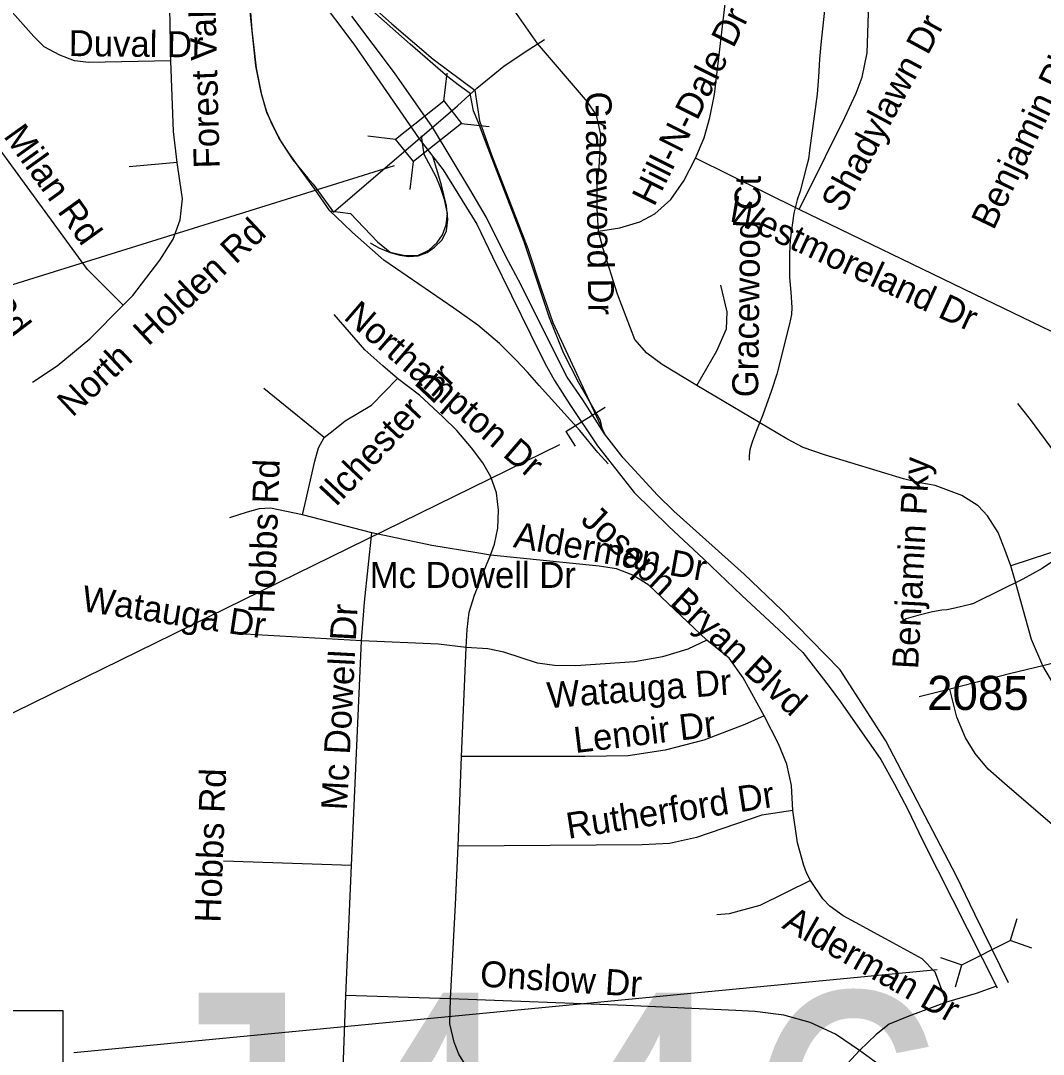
# Model space of a CAD drawing. Extents: x 1662474 to 1856135, y 779280 to 917889.
# Drawn here: x 1750894 to 1754641, y 854447 to 858234 of the extents above; entities that cross this region are included whole.
import ezdxf

# ---------------------------------------------------------------- set-up
doc = ezdxf.new("R2010")
doc.units = 0
for name, color, linetype in [('Exist Hydrographic Misc Water Feature', 7, 'Continuous'), ('Exist Road Non-System Structure Non-Sys NCDOT Attributed CELL', 7, 'Continuous'), ('Exist Road Non-System Structure Non-Sys NCDOT Number Label', 7, 'Continuous'), ('Exist Road Non-System Structure Non-Sys Other Number Label', 7, 'Continuous'), ('Exist Road Non-System Type 51', 7, 'Continuous'), ('Exist Road Non-System Type 51 Label', 7, 'Continuous'), ('Exist Road Secondary Ramp 1 Lane  Attributed', 7, 'Continuous'), ('Exist Road Secondary Structure Cantilever Sign CELL', 7, 'Continuous'), ('Exist Road Secondary Structure Culvert CELL', 7, 'Continuous'), ('Exist Road Secondary Structure Culvert Number Label', 7, 'Continuous'), ('Exist Road Secondary Type 51 Divided Attributed', 7, 'Continuous'), ('Exist Road Secondary Type 51 Label', 7, 'Continuous'), ('Exist Road Secondary Type 51 Number Label', 7, 'Continuous')]:
    doc.layers.add(name, color=color, linetype=linetype)

msp = doc.modelspace()

# ---------------------------------------------------------------- linework, layer by layer
at = {"layer": 'Exist Hydrographic Misc Water Feature'}
for points in [[(1753838.8, 858272.2), (1753825.8, 858146.3), (1753821.3, 858092.3), (1753816.8, 858028.3), (1753812.3, 857964.3), (1753784.6, 857758.5), (1753780.3, 857726.5), (1753772.1, 857694.6), (1753749.4, 857608.8), (1753739.1, 857576.8), (1753726.8, 857528.9), (1753713.9, 857431), (1753711.4, 857379), (1753710.8, 857309), (1753710.8, 857293), (1753716.3, 857238.9), (1753719.8, 857182.9), (1753717.8, 857156.9), (1753711.4, 857122.9), (1753668, 856953.2), (1753663.9, 856939.2), (1753645.4, 856879.4), (1753612.6, 856789.7), (1753590, 856731.8), (1753575.9, 856693.9), (1753571.8, 856681.9), (1753565.6, 856662), (1753563.4, 856640), (1753563.2, 856623.9)], [(1754678.5, 856254.7), (1754636.4, 856227.1), (1754566.1, 856187.6), (1754395.3, 856103), (1754385.2, 856099.1), (1754373.1, 856095.2), (1754316.9, 856081.6), (1754287, 856075.9), (1754269, 856074), (1754255, 856072.1), (1754234.9, 856068.3), (1754180.8, 856054.7), (1754138.6, 856043.1), (1754116.6, 856029.2)]]:
    msp.add_lwpolyline(points, dxfattribs=at)
at = {"layer": 'Exist Road Non-System Structure Non-Sys NCDOT Attributed CELL'}
for p, q in [((1752444.9, 857939.2), (1752456.8, 858041.4)), ((1752509.8, 857857), (1752610.9, 857846.6)), ((1752165.6, 857811.8), (1752267.8, 857799.9)), ((1752321.1, 857615.1), (1752333.1, 857717.3))]:
    msp.add_line(p, q, dxfattribs=at)
msp.add_lwpolyline([(1752267.8, 857799.9), (1752444.6, 857939.6), (1752509.8, 857857), (1752333.1, 857717.3)], close=True, dxfattribs=at)
at = {"layer": 'Exist Road Non-System Structure Non-Sys NCDOT Number Label'}
msp.add_line((1752263, 857702.4), (1748855.4, 856640.1), dxfattribs=at)
at = {"layer": 'Exist Road Non-System Type 51'}
for p, q in [((1751466.9, 857714.1), (1751291.9, 857698.6)), ((1753746.1, 857542.4), (1753367.1, 857729.9)), ((1754386.9, 857231.9), (1753746.1, 857542.4)), ((1752005.5, 856707), (1751784.9, 856886.2)), ((1752180.6, 856357.2), (1751926.2, 856423.9)), ((1754855.1, 856345.6), (1754521.2, 856237.2)), ((1752143.1, 855961.4), (1751672.1, 855989.4)), ((1752105.8, 855139.4), (1752143.1, 855961.4)), ((1752508.6, 855538.2), (1752526.5, 855938)), ((1754298.4, 855785.2), (1754185.9, 855757.2)), ((1752497.1, 855210.2), (1752508.6, 855538.2)), ((1752105.8, 855139.4), (1751637, 855154.9)), ((1752085.9, 854662.4), (1752105.8, 855139.4)), ((1752066.9, 854174.8), (1752085.9, 854662.4)), ((1752469, 854650.9), (1752085.9, 854662.4))]:
    msp.add_line(p, q, dxfattribs=at)
for points in [[(1752027.4, 857537.2), (1751972.1, 857616.9), (1751923.4, 857683.6), (1751875.4, 857750.2), (1751839.9, 857804.9), (1751796.1, 857897.2), (1751775.4, 857970.5), (1751755.4, 858068.4), (1751715, 858452.7), (1751702.4, 858526.7), (1751683.8, 858616.2), (1751643.1, 858736.1), (1751594, 858851.9), (1751431.5, 859156.9), (1751403.4, 859239.2)], [(1752541.2, 857967.1), (1752497.1, 857998.6), (1752458.9, 858027.7), (1752321.2, 858147.9), (1752087.9, 858354.8), (1752012.9, 858423.5), (1751851.1, 858601.8)], [(1751444.1, 858086), (1751437.9, 858412.2), (1751423.1, 858455.8), (1751416, 858475.5)], [(1752787.9, 858150.2), (1752694.2, 858284.9), (1752607.6, 858367.4), (1752464.9, 858452.7)], [(1753746.1, 857542.4), (1753843.2, 857735.9), (1753913.9, 857878.4), (1753955.4, 857968.2), (1753977.1, 858026.9), (1753995.2, 858115.9), (1754000.5, 858261), (1753979.5, 858382)], [(1751444.1, 858086), (1751144.1, 858081), (1751090.9, 858086.2), (1751038.1, 858107), (1750980.6, 858137.4), (1750942, 858175.8), (1750792.9, 858342.4)], [(1753367.1, 857729.9), (1753397.9, 857804.6), (1753419.4, 857878.9), (1753435.9, 857963.4), (1753479.5, 858338.2)], [(1751269.4, 857191.2), (1751138.9, 857321.7), (1750541, 858140.4)], [(1753010.8, 857462.9), (1753006.6, 857545.6), (1753006.4, 857630.9), (1753013.4, 857695.7), (1753019.4, 857816.2), (1753003.4, 857887.2), (1752970.9, 857936.9), (1752787.9, 858150.2)], [(1751466.9, 857714.1), (1751454.6, 857827.7), (1751444.1, 858086)], [(1753027.6, 856729.6), (1753018.1, 856769.5), (1752938.9, 856907), (1752882.6, 857017.5), (1752831.2, 857145.4), (1752738.9, 857423.5), (1752601.4, 857781), (1752570.1, 857863.2), (1752552.8, 857903.4), (1752541.2, 857967.1)], [(1752027.4, 857537.2), (1752102.4, 857526.7), (1752201.1, 857423.5), (1752248.4, 857386), (1752302.4, 857373.7), (1752349.4, 857373.7), (1752389.2, 857393.4), (1752419.9, 857421.4), (1752439.9, 857449.5), (1752452.5, 857486), (1752457.5, 857526.7), (1752447, 857578.9), (1752432.4, 857622.8), (1752416, 857662.1), (1752372.1, 857743.8), (1752362.8, 857811.2)], [(1751269.4, 857191.2), (1751305.6, 857226.7), (1751404.5, 857355.9), (1751452.5, 857433), (1751479, 857504.1), (1751486.9, 857580.8), (1751477.4, 857646.6), (1751466.9, 857714.1)], [(1753010.8, 857462.9), (1753089, 857474.7), (1753162.8, 857496.2), (1753218.1, 857525.6), (1753276.4, 857578.1), (1753323.4, 857646.9), (1753367.1, 857729.9)], [(1753046.4, 856610.9), (1753008.1, 856652.4), (1752942.2, 856731.9), (1752794.2, 856897.6), (1752751.4, 856946.4), (1752707.9, 856991.2), (1752648.4, 857050.6), (1752569, 857118.2), (1752481.6, 857180.5), (1752224.4, 857355.9), (1752109.8, 857457.9), (1752077.4, 857489.2), (1752027.4, 857537.2)], [(1753371.1, 856897.6), (1753244.1, 856974.7), (1753187.9, 857015.2), (1753144.1, 857065.5), (1753080.6, 857231.9), (1753028.6, 857397.9), (1753010.8, 857462.9)], [(1753371.1, 856897.6), (1753445.1, 857024.6), (1753479.8, 857104.4), (1753482.6, 857167.4), (1753458.8, 857264.2)], [(1754938.9, 857096.5), (1754806.2, 857078.9), (1754730.4, 857077.6), (1754673.1, 857093.4), (1754386.9, 857231.9)], [(1750937.6, 856909.6), (1751028.4, 856969.4), (1751147.2, 857068.4), (1751269.4, 857191.2)], [(1752274.2, 856922.5), (1752221.2, 856969.4), (1752154.6, 857027.5), (1752043.1, 857157.1)], [(1752005.5, 856707), (1752038.9, 856733), (1752082.6, 856767.6), (1752179.6, 856824.6), (1752274.2, 856922.5)], [(1752615, 856276), (1752630.1, 856315.9), (1752642.2, 856374.4), (1752645.1, 856440.6), (1752637.9, 856503.9), (1752617.1, 856562.4), (1752587.9, 856613.4), (1752546.1, 856669.2), (1752492.4, 856733), (1752440.9, 856782.6), (1752355.6, 856862.1), (1752274.2, 856922.5)], [(1754187.9, 856540.4), (1754128.6, 856555), (1753838.9, 856643.5), (1753760.9, 856670.2), (1753700.8, 856701.8), (1753371.1, 856897.6)], [(1754682.4, 856651.6), (1754593.9, 856772.6), (1754548, 856830.9)], [(1751926.2, 856423.9), (1751936.2, 856464.8), (1751972.1, 856619.6), (1751985.9, 856669.2), (1752005.5, 856707)], [(1754521.2, 856237.2), (1754501.2, 856292.6), (1754475.4, 856358.2), (1754435.9, 856419.6), (1754401.6, 856456.1), (1754342, 856494.7), (1754245.1, 856531.2), (1754187.9, 856540.4)], [(1751926.2, 856423.9), (1751809.8, 856447.7), (1751768, 856445.4), (1751723.4, 856433.5), (1751659.6, 856412.2)], [(1752143.1, 855961.4), (1752154.4, 856103.9), (1752180.6, 856357.2)], [(1752615, 856276), (1752565.9, 856284.4), (1752400.2, 856311.2), (1752180.6, 856357.2)], [(1752526.5, 855938), (1752529.6, 856003.9), (1752537.2, 856067.1), (1752556.4, 856129.1), (1752600.2, 856240.6), (1752615, 856276)], [(1753408.6, 855964.5), (1753195.2, 856165.5), (1753137, 856202), (1753076.6, 856225.9), (1753013.9, 856235.4), (1752615, 856276)], [(1754638.9, 855869.8), (1754597.1, 855966.6), (1754534.6, 856190.8), (1754521.2, 856237.2)], [(1756219.9, 856097.9), (1756049.2, 856117.5), (1755864.5, 856120.4), (1755675.2, 856110.2), (1755555.4, 856096.8), (1755397.1, 856064.2), (1754638.9, 855869.8)], [(1752526.5, 855938), (1752425.5, 855949.8), (1752143.1, 855961.4)], [(1753408.6, 855964.5), (1753337.8, 855931.2), (1753245.9, 855902.9), (1753143, 855885.2), (1752927.6, 855870.5), (1752850.4, 855871.6), (1752787.9, 855879.8), (1752664.9, 855920.7), (1752605.5, 855932.2), (1752526.5, 855938)], [(1753618.1, 855687.1), (1753540.9, 855825.9), (1753490, 855897.9), (1753408.6, 855964.5)], [(1754638.9, 855869.8), (1754521.2, 855842.4), (1754298.4, 855785.2)], [(1754982.4, 855486.6), (1754863.5, 855583.2), (1754805.5, 855642.8), (1754752.1, 855701), (1754699.1, 855768.7), (1754638.9, 855869.8)], [(1755113.6, 854909.2), (1754498.4, 855439), (1754439.1, 855492.4), (1754391.4, 855549.5), (1754355.6, 855607), (1754324.4, 855682.1), (1754298.4, 855785.2)], [(1753618.1, 855687.1), (1753547, 855655.1), (1753397.4, 855598.1), (1753255.6, 855561.4), (1753120.1, 855540.4), (1752960.9, 855538.2), (1752508.6, 855538.2)], [(1753723.6, 855340.4), (1753718.1, 855432.2), (1753700.5, 855510.2), (1753670.1, 855584.2), (1753618.1, 855687.1)], [(1753723.6, 855340.4), (1753609.6, 855323.9), (1753370.1, 855241.4), (1753271.1, 855219.6), (1753171.1, 855214.4), (1752497.1, 855210.2)], [(1753787.9, 855084.4), (1753773.2, 855111.5), (1753763, 855138.5), (1753739.9, 855221.8), (1753723.6, 855340.4)], [(1752469, 854650.9), (1752487.6, 854996.5), (1752497.1, 855210.2)], [(1753787.9, 855084.4), (1753601.6, 854992.6), (1753525.4, 854971.6), (1753490.2, 854962.4), (1753445.1, 854958.2)], [(1754285.9, 854638.2), (1754245.1, 854748.8), (1754196.4, 854797.1), (1754063, 854870.6), (1753952.5, 854930.2), (1753906.9, 854954), (1753858.8, 854990.5), (1753832.8, 855016.5), (1753787.9, 855084.4)], [(1754469.2, 854697.4), (1754395.2, 854669.8), (1754285.9, 854638.2)], [(1752933.6, 854260.4), (1752776.4, 854271.6), (1752729.6, 854277.1), (1752690, 854286.6), (1752654.6, 854300.5), (1752599.2, 854328.9), (1752556.6, 854367.4), (1752525.5, 854406.2), (1752499.2, 854448), (1752482.6, 854491.9), (1752466.9, 854558.5), (1752469, 854650.9)], [(1753967.1, 854461.4), (1753879.5, 854520.7), (1753786.9, 854563.5), (1753690, 854590.5), (1753583.8, 854604.2), (1753513.9, 854608.4), (1753112.9, 854625.9), (1752469, 854650.9)], [(1754285.9, 854638.2), (1754147.5, 854587.4), (1754076.6, 854557.9), (1754028.6, 854519.4), (1753967.1, 854461.4)], [(1753967.1, 854461.4), (1753895.2, 854382.9), (1753818.1, 854322.8), (1753737.8, 854277.9), (1753666.1, 854253.2), (1753597.4, 854241.4), (1753513.9, 854239.6), (1752933.6, 854260.4)], [(1754268.2, 854110.2), (1754138.9, 854304.9), (1754102.6, 854351.2), (1754066.1, 854386.4), (1754021.2, 854422.8), (1753967.1, 854461.4)]]:
    msp.add_lwpolyline(points, dxfattribs=at)
at = {"layer": 'Exist Road Secondary Ramp 1 Lane  Attributed'}
for points in [[(1751345.6, 859349.7), (1751442.5, 859146.3), (1751537.7, 858964.3), (1751586.9, 858874.1), (1751638.8, 858755.5), (1751671.7, 858662.7), (1751698.8, 858564.1), (1751712.3, 858490.7), (1751731.7, 858330.2), (1751741.3, 858198.8), (1751756.8, 858059.1), (1751777, 857961.4), (1751794.9, 857900.5), (1751813.8, 857854.3), (1751849.8, 857787.5), (1751890.9, 857724.1), (1751945.8, 857657.3), (1751966.3, 857635), (1752040.5, 857531.8)], [(1751862, 858608.3), (1752085.9, 858373.3), (1752253.5, 858221.9), (1752405, 858093), (1752558.1, 857979.7)], [(1752040.5, 857531.8), (1752494.8, 857922.1), (1752565.9, 857986.7), (1752664.1, 858066.4), (1752746.7, 858121.7), (1752813.3, 858165)], [(1752558.1, 857979.7), (1752575.4, 857867), (1752619.3, 857741.6), (1752671, 857610.2), (1752752.7, 857399), (1752800.5, 857251.8), (1752844.3, 857128.4), (1753033.3, 856720.3)], [(1752174.7, 857420.3), (1752206, 857401.5), (1752247.8, 857384.8), (1752283.3, 857374.4), (1752316.7, 857370.2), (1752350.1, 857372.3), (1752383.6, 857384.8), (1752410.7, 857403.6), (1752437.9, 857430.8), (1752454.6, 857464.2), (1752458.7, 857505.9), (1752454.6, 857556), (1752435.8, 857631.1), (1752403.8, 857737)]]:
    msp.add_lwpolyline(points, dxfattribs=at)
at = {"layer": 'Exist Road Secondary Structure Cantilever Sign CELL'}
for q in [(1753035, 856817.3), (1752925.1, 856674.5)]:
    msp.add_line((1752891.7, 856728.4), q, dxfattribs=at)
at = {"layer": 'Exist Road Secondary Structure Culvert CELL'}
for p, q in [((1754543.3, 854944.1), (1754519.6, 854864.2)), ((1754342.7, 854774.5), (1754519.6, 854864.2)), ((1754598.1, 854836.2), (1754519.6, 854864.2)), ((1754264.3, 854802.4), (1754342.7, 854774.5)), ((1754319, 854694.6), (1754342.7, 854774.5))]:
    msp.add_line(p, q, dxfattribs=at)
at = {"layer": 'Exist Road Secondary Structure Culvert Number Label'}
for p, q in [((1752868.7, 856679.9), (1749978.2, 855262.5)), ((1754251.7, 854756.7), (1751088.4, 854453.1))]:
    msp.add_line(p, q, dxfattribs=at)
msp.add_lwpolyline([(1749766.4, 854607.5), (1751049.2, 854607.5), (1751049.2, 854242.5), (1749766.4, 854242.5)], close=True, dxfattribs=at)
at = {"layer": 'Exist Road Secondary Type 51 Divided Attributed'}
for points in [[(1751977, 858331.7), (1752114.8, 858148), (1752353.8, 857801.2), (1752442.4, 857687.5), (1752565.2, 857488.5), (1752622.5, 857368.5), (1752761.9, 857084.9), (1752814.4, 856978.6), (1752850.3, 856915), (1752905.5, 856828), (1753007.8, 856676.1), (1753141.7, 856504.8), (1753269, 856380.6), (1753395.5, 856261.9), (1753536.1, 856127.7), (1753671.5, 856002), (1753759.9, 855919.2), (1753855.9, 855794.8)], [(1753896, 855856.2), (1753683.2, 856074.8), (1753544.7, 856206.4), (1753286.9, 856436.7), (1753226.7, 856495.1), (1753101, 856631.9), (1753033.3, 856720.3), (1752953.2, 856844.6), (1752896.6, 856927.5), (1752808.2, 857102.9), (1752726, 857267.3), (1752672.1, 857369.5), (1752600.3, 857513.1), (1752539.5, 857616.7), (1752403.2, 857843.6), (1752263.3, 858042), (1752107.8, 858250.4)], [(1754513.3, 854709.2), (1754390.4, 854960.6), (1754322.7, 855100.1), (1754063.7, 855595.9), (1753896, 855856.2)], [(1753855.9, 855794.8), (1753897.3, 855738.2), (1754045.8, 855526.9), (1754095.5, 855437.1), (1754143.8, 855344.6), (1754198.4, 855231.3), (1754471.9, 854691.2)]]:
    msp.add_lwpolyline(points, dxfattribs=at)

# ---------------------------------------------------------------- texts
at = {"layer": 'Exist Road Non-System Structure Non-Sys Other Number Label'}
msp.add_text('J446', height=1049.86, dxfattribs=at).set_placement((1751265, 853623))
at = {"layer": 'Exist Road Non-System Type 51 Label'}
for s, rotation, p in [('Red Forest Rd', 53.1535, (1750609.9, 858192.4)), ('Forest Valley Rd', 91.4795, (1751623.4, 857693.5)), ('Hill-N-Dale Dr', 63.4478, (1753214.8, 857549.3)), ('Shadylawn Dr', 61.6833, (1753905.8, 857525.9)), ('Duval Dr', 359.4001, (1751069.9, 858104)), ('Benjamin Pky', 64.2296, (1754458.3, 857463.2)), ('Gracewood Dr', 270.7341, (1752963.6, 857973.4)), ('Milan Rd', 305.6792, (1750828.6, 857810.7)), ('Gracewood Ct', 89.2842, (1753595.6, 856853.6)), ('Westmoreland Dr', 335.1548, (1753475, 857508.7)), ('Hobbs Rd', 307.3326, (1750520, 857512.4)), ('North  Holden Rd', 43.1467, (1751083.6, 856778.3)), ('Northampton Dr', 319.2309, (1752073.7, 857143)), ('Ilchester Dr', 46.7924, (1752048.6, 856449.6)), ('Benjamin Pky', 86.9264, (1754182, 855856.9)), ('Hobbs Rd', 87.9187, (1751823.2, 856061.1)), ('Alderman Dr', 349.8692, (1752695.9, 856305.6)), ('Watauga Dr', 351.4262, (1751114, 856071.4)), ('Mc Dowell Dr', 86.9948, (1752089.4, 855339.9)), ('Watauga Dr', 4.2642, (1752825.6, 855715)), ('Lenoir Dr', 6.8281, (1752926.1, 855550.6)), ('Hobbs Rd', 87.9187, (1751626.7, 854928.3)), ('Rutherford Dr', 8.8194, (1752900.6, 855236.5)), ('Alderman Dr', 330.4582, (1753679.6, 854912)), ('Onslow Dr', 356.2444, (1752575.1, 854696))]:
    msp.add_text(s, height=95, rotation=rotation, dxfattribs=at).set_placement(p)
msp.add_text('Mc Dowell Dr', height=95, dxfattribs=at).set_placement((1752173.1, 856155.9))
at = {"layer": 'Exist Road Secondary Type 51 Label'}
msp.add_text('Joseph Bryan Blvd', height=95, rotation=317.2586, dxfattribs=at).set_placement((1752941.7, 856398.9))
at = {"layer": 'Exist Road Secondary Type 51 Number Label'}
msp.add_text('2085', height=125, dxfattribs=at).set_placement((1754215.2, 855708.7))

doc.saveas('drawing.dxf')
